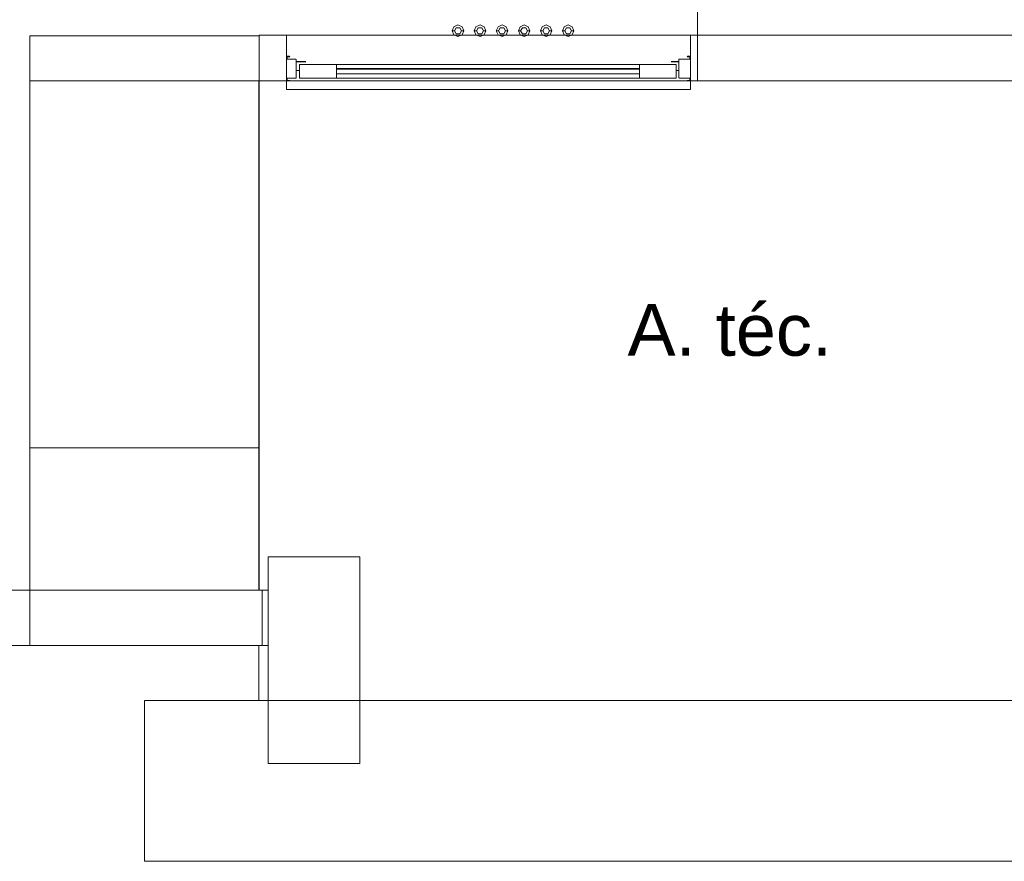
# Model space of a CAD drawing. Header units: millimetres. Extents: x 321 to 585, y -277 to 9.
# Tile 719 of 1056: x 355.65 to 359.94, y -40.11 to -36.45. Entities that reach past the tile are written whole.
import ezdxf

# ---------------------------------------------------------------- set-up
doc = ezdxf.new("R2010")
doc.units = ezdxf.units.MM
doc.header["$MEASUREMENT"] = 0
doc.linetypes.add('NULL', pattern=[0])
for name, color, linetype, lineweight in [('Ambiente-Textos', 251, 'Continuous', 5), ('IFC-Elemento construtivo genérico-Contorno', 253, 'Continuous', 5), ('IFC-Laje-Contorno', 134, 'Continuous', 5), ('IFC-Parede padrão-Contorno', 44, 'Continuous', 5), ('IFC-Parede-Contorno', 42, 'Continuous', 5), ('IFC-Pilar-Contorno', 83, 'Continuous', 5), ('IFC-Porta-Contorno', 142, 'Continuous', 5), ('IFC-Viga-Contorno', 66, 'Continuous', 5)]:
    doc.layers.add(name, color=color, linetype=linetype, lineweight=lineweight)
doc.styles.add('Arial', font='arial.ttf')

msp = doc.modelspace()

# ---------------------------------------------------------------- linework, layer by layer
at = {"layer": 'IFC-Elemento construtivo genérico-Contorno', "lineweight": 5}
for p, q in [((357.5311, -36.4973), (357.5385, -36.4796)), ((357.5385, -36.4796), (357.5561, -36.4723)), ((357.5411, -36.4973), (357.5486, -36.4843)), ((357.5486, -36.4843), (357.5636, -36.4843)), ((357.5561, -36.4723), (357.5738, -36.4796)), ((357.5636, -36.4843), (357.5711, -36.4973)), ((357.5738, -36.4796), (357.5811, -36.4973)), ((357.6271, -36.4973), (357.6345, -36.4796)), ((357.6345, -36.4796), (357.6521, -36.4723)), ((357.6371, -36.4973), (357.6446, -36.4843)), ((357.6446, -36.4843), (357.6596, -36.4843)), ((357.6521, -36.4723), (357.6698, -36.4796)), ((357.6596, -36.4843), (357.6671, -36.4973)), ((357.6698, -36.4796), (357.6771, -36.4973)), ((357.7231, -36.4973), (357.7305, -36.4796)), ((357.7305, -36.4796), (357.7481, -36.4723)), ((357.7331, -36.4973), (357.7406, -36.4843)), ((357.7406, -36.4843), (357.7556, -36.4843)), ((357.7481, -36.4723), (357.7658, -36.4796)), ((357.7556, -36.4843), (357.7631, -36.4973)), ((357.7658, -36.4796), (357.7731, -36.4973)), ((357.8191, -36.4973), (357.8265, -36.4796)), ((357.8265, -36.4796), (357.8441, -36.4723)), ((357.8291, -36.4973), (357.8366, -36.4843)), ((357.8366, -36.4843), (357.8516, -36.4843)), ((357.8441, -36.4723), (357.8618, -36.4796)), ((357.8516, -36.4843), (357.8591, -36.4973)), ((357.8618, -36.4796), (357.8691, -36.4973)), ((357.9151, -36.4973), (357.9225, -36.4796)), ((357.9225, -36.4796), (357.9401, -36.4723)), ((357.9251, -36.4973), (357.9326, -36.4843)), ((357.9326, -36.4843), (357.9476, -36.4843)), ((357.9401, -36.4723), (357.9578, -36.4796)), ((357.9476, -36.4843), (357.9551, -36.4973)), ((357.9578, -36.4796), (357.9651, -36.4973)), ((358.0111, -36.4973), (358.0185, -36.4796)), ((358.0185, -36.4796), (358.0361, -36.4723)), ((358.0211, -36.4973), (358.0286, -36.4843)), ((358.0286, -36.4843), (358.0436, -36.4843)), ((358.0361, -36.4723), (358.0538, -36.4796)), ((358.0436, -36.4843), (358.0511, -36.4973)), ((358.0538, -36.4796), (358.0611, -36.4973)), ((357.5311, -36.4973), (357.5411, -36.4973)), ((357.5311, -36.4973), (357.5385, -36.515)), ((357.5385, -36.515), (357.5561, -36.5223)), ((357.5411, -36.4973), (357.5486, -36.5103)), ((357.5486, -36.5103), (357.5636, -36.5103)), ((357.5561, -36.5223), (357.5738, -36.515)), ((357.5636, -36.5103), (357.5711, -36.4973)), ((357.5711, -36.4973), (357.5811, -36.4973)), ((357.5738, -36.515), (357.5811, -36.4973)), ((357.6271, -36.4973), (357.6371, -36.4973)), ((357.6271, -36.4973), (357.6345, -36.515)), ((357.6345, -36.515), (357.6521, -36.5223)), ((357.6371, -36.4973), (357.6446, -36.5103)), ((357.6446, -36.5103), (357.6596, -36.5103)), ((357.6521, -36.5223), (357.6698, -36.515)), ((357.6596, -36.5103), (357.6671, -36.4973)), ((357.6671, -36.4973), (357.6771, -36.4973)), ((357.6698, -36.515), (357.6771, -36.4973)), ((357.7231, -36.4973), (357.7331, -36.4973)), ((357.7231, -36.4973), (357.7305, -36.515)), ((357.7305, -36.515), (357.7481, -36.5223)), ((357.7331, -36.4973), (357.7406, -36.5103)), ((357.7406, -36.5103), (357.7556, -36.5103)), ((357.7481, -36.5223), (357.7658, -36.515)), ((357.7556, -36.5103), (357.7631, -36.4973)), ((357.7631, -36.4973), (357.7731, -36.4973)), ((357.7658, -36.515), (357.7731, -36.4973)), ((357.8191, -36.4973), (357.8291, -36.4973)), ((357.8191, -36.4973), (357.8265, -36.515)), ((357.8265, -36.515), (357.8441, -36.5223)), ((357.8291, -36.4973), (357.8366, -36.5103)), ((357.8366, -36.5103), (357.8516, -36.5103)), ((357.8441, -36.5223), (357.8618, -36.515)), ((357.8516, -36.5103), (357.8591, -36.4973)), ((357.8591, -36.4973), (357.8691, -36.4973)), ((357.8618, -36.515), (357.8691, -36.4973)), ((357.9151, -36.4973), (357.9251, -36.4973)), ((357.9151, -36.4973), (357.9225, -36.515)), ((357.9225, -36.515), (357.9401, -36.5223)), ((357.9251, -36.4973), (357.9326, -36.5103)), ((357.9326, -36.5103), (357.9476, -36.5103)), ((357.9401, -36.5223), (357.9578, -36.515)), ((357.9476, -36.5103), (357.9551, -36.4973)), ((357.9551, -36.4973), (357.9651, -36.4973)), ((357.9578, -36.515), (357.9651, -36.4973)), ((358.0111, -36.4973), (358.0211, -36.4973)), ((358.0111, -36.4973), (358.0185, -36.515)), ((358.0185, -36.515), (358.0361, -36.5223)), ((358.0211, -36.4973), (358.0286, -36.5103)), ((358.0286, -36.5103), (358.0436, -36.5103)), ((358.0361, -36.5223), (358.0538, -36.515)), ((358.0436, -36.5103), (358.0511, -36.4973)), ((358.0511, -36.4973), (358.0611, -36.4973)), ((358.0538, -36.515), (358.0611, -36.4973))]:
    msp.add_line(p, q, dxfattribs=at)
at = {"layer": 'IFC-Laje-Contorno', "color": 7, "lineweight": 5}
for p, q in [((358.5991, -36.716), (358.5991, -33.1145)), ((358.5991, -36.516), (358.5991, -33.1145)), ((358.5991, -36.516), (371.1231, -36.516)), ((358.5991, -36.516), (371.1231, -36.516)), ((355.6907, -36.716), (358.5991, -36.716)), ((355.6907, -38.9332), (355.6907, -36.716)), ((356.6891, -38.9332), (356.6891, -36.716)), ((358.5991, -36.716), (360.7891, -36.716)), ((355.6907, -38.9332), (355.6907, -38.3132)), ((356.6891, -38.9332), (356.6891, -38.3132)), ((356.6891, -39.4132), (356.6891, -39.1732)), ((356.6891, -39.4132), (356.6891, -39.1732)), ((356.6891, -39.4132), (356.7291, -39.4132)), ((357.1291, -39.4132), (360.7891, -39.4132))]:
    msp.add_line(p, q, dxfattribs=at)
at = {"layer": 'IFC-Parede padrão-Contorno', "color": 7, "lineweight": 5}
for p, q in [((356.6907, -36.6586), (356.6907, -36.516)), ((356.6907, -36.516), (356.7366, -36.516)), ((356.7366, -36.516), (356.8091, -36.516)), ((356.8091, -36.516), (358.5691, -36.516)), ((356.8091, -36.6704), (356.8091, -36.516)), ((356.8091, -36.6453), (356.8091, -36.516)), ((358.5691, -36.516), (360.0509, -36.516)), ((358.5691, -36.5868), (358.5691, -36.516)), ((358.5691, -36.716), (358.5691, -36.5868)), ((356.8091, -36.716), (356.8091, -36.6453)), ((356.6907, -36.716), (356.7366, -36.716)), ((356.7366, -36.716), (356.8091, -36.716)), ((358.5691, -36.716), (359.5328, -36.716)), ((359.5328, -36.716), (360.7891, -36.716))]:
    msp.add_line(p, q, dxfattribs=at)
at = {"layer": 'IFC-Parede-Contorno', "color": 7, "lineweight": 5}
for p, q in [((355.6907, -36.5202), (356.5618, -36.5202)), ((355.6907, -38.082), (355.6907, -36.5202)), ((356.5618, -36.5202), (356.6907, -36.5202)), ((356.6907, -38.082), (356.6907, -36.5202)), ((356.6907, -38.3132), (356.6907, -36.716)), ((355.6907, -38.3132), (355.6907, -38.082)), ((356.6907, -38.3132), (356.6907, -38.082)), ((355.6907, -38.3132), (356.5678, -38.3132)), ((355.6907, -38.6087), (355.6907, -38.3132)), ((355.8136, -38.3132), (356.6907, -38.3132)), ((356.6907, -38.6087), (356.6907, -38.3132)), ((355.6907, -39.1732), (355.6907, -38.6087)), ((356.6907, -38.9332), (356.6907, -38.6087)), ((355.6907, -39.1732), (356.3296, -39.1732)), ((356.3296, -39.1732), (356.6907, -39.1732)), ((356.1907, -39.5729), (356.1907, -39.4132)), ((356.1907, -39.4132), (372.1258, -39.4132)), ((356.1907, -40.1132), (356.1907, -39.5729)), ((356.1907, -40.1132), (372.583, -40.1132))]:
    msp.add_line(p, q, dxfattribs=at)
at = {"layer": 'IFC-Pilar-Contorno', "color": 7, "lineweight": 5}
for p, q in [((356.7291, -39.2441), (356.7291, -38.7878)), ((356.7291, -38.7878), (356.7839, -38.7878)), ((356.7291, -39.1084), (356.7291, -38.7878)), ((356.7291, -38.7878), (356.9319, -38.7878)), ((356.7839, -38.7878), (356.9263, -38.7878)), ((356.9263, -38.7878), (357.1291, -38.7878)), ((356.9319, -38.7878), (356.9867, -38.7878)), ((356.9867, -38.7878), (357.1291, -38.7878)), ((357.1291, -38.911), (357.1291, -38.7878)), ((357.1291, -39.2441), (357.1291, -38.7878)), ((357.1291, -39.2316), (357.1291, -38.911)), ((356.7291, -39.2316), (356.7291, -39.1084)), ((356.7291, -39.6878), (356.7291, -39.2316)), ((357.1291, -39.6878), (357.1291, -39.2316)), ((356.7291, -39.3673), (356.7291, -39.2441)), ((357.1291, -39.5647), (357.1291, -39.2441)), ((356.7291, -39.6878), (356.7291, -39.3673)), ((357.1291, -39.6878), (357.1291, -39.5647)), ((356.7291, -39.6878), (356.9319, -39.6878)), ((356.7291, -39.6878), (356.7839, -39.6878)), ((356.7839, -39.6878), (356.9263, -39.6878)), ((356.9263, -39.6878), (357.1291, -39.6878)), ((356.9319, -39.6878), (357.0744, -39.6878)), ((357.0744, -39.6878), (357.1291, -39.6878))]:
    msp.add_line(p, q, dxfattribs=at)
at = {"layer": 'IFC-Porta-Contorno', "color": 7, "lineweight": 5}
for p, q in [((356.8091, -36.6086), (356.8094, -36.6084)), ((356.8091, -36.609), (356.8092, -36.6088)), ((356.8091, -36.6089), (356.8092, -36.6088)), ((356.8091, -36.6781), (356.8091, -36.609)), ((356.8092, -36.6086), (356.8093, -36.6084)), ((356.8092, -36.6088), (356.8092, -36.6086)), ((356.8094, -36.6084), (356.8095, -36.6082)), ((356.8095, -36.6082), (356.8096, -36.6082)), ((356.8098, -36.6081), (356.8099, -36.6081)), ((356.8099, -36.6081), (356.8101, -36.608)), ((356.8101, -36.608), (356.8144, -36.608)), ((356.8115, -36.6104), (356.8231, -36.6105)), ((356.8115, -36.614), (356.8115, -36.6104)), ((356.8115, -36.6104), (356.819, -36.6105)), ((356.8115, -36.6204), (356.8115, -36.614)), ((356.8115, -36.6204), (356.8247, -36.6204)), ((356.8144, -36.608), (356.8221, -36.608)), ((356.819, -36.6105), (356.8231, -36.6105)), ((356.8221, -36.608), (356.8225, -36.6089)), ((356.8225, -36.6089), (356.8231, -36.6105)), ((356.8247, -36.6204), (356.8487, -36.6204)), ((356.8487, -36.6204), (356.8489, -36.6205)), ((356.8489, -36.6205), (356.8491, -36.6205)), ((356.8491, -36.6205), (356.8492, -36.6205)), ((356.8492, -36.6205), (356.8495, -36.6206)), ((356.8495, -36.6206), (356.8496, -36.6206)), ((356.8496, -36.6206), (356.8498, -36.6207)), ((356.8498, -36.6207), (356.8499, -36.6208)), ((356.8499, -36.6208), (356.8501, -36.6209)), ((356.8501, -36.6209), (356.8502, -36.621)), ((356.8504, -36.6211), (356.8505, -36.6212)), ((356.8507, -36.6214), (356.8507, -36.6215)), ((356.8507, -36.6215), (356.8509, -36.6218)), ((356.8509, -36.6219), (356.851, -36.6221)), ((356.851, -36.6221), (356.8511, -36.6225)), ((356.851, -36.6221), (356.851, -36.6222)), ((356.851, -36.6222), (356.8511, -36.6225)), ((356.8511, -36.6226), (356.8511, -36.6228)), ((356.8511, -36.6228), (356.8511, -36.6298)), ((356.8511, -36.6228), (356.8511, -36.6253)), ((358.5181, -36.6227), (358.5182, -36.6225)), ((358.5181, -36.6279), (358.5181, -36.6228)), ((358.5182, -36.6223), (358.5183, -36.6221)), ((358.5182, -36.6225), (358.5182, -36.6223)), ((358.5183, -36.622), (358.5184, -36.6218)), ((358.5184, -36.6218), (358.5185, -36.6216)), ((358.5185, -36.6216), (358.5186, -36.6214)), ((358.5186, -36.6214), (358.5187, -36.6213)), ((358.5187, -36.6213), (358.5188, -36.6211)), ((358.5188, -36.6211), (358.5189, -36.6211)), ((358.5189, -36.6211), (358.5191, -36.6209)), ((358.5191, -36.6209), (358.5194, -36.6207)), ((358.5192, -36.6208), (358.5194, -36.6207)), ((358.5196, -36.6207), (358.5198, -36.6206)), ((358.5198, -36.6206), (358.5199, -36.6205)), ((358.5199, -36.6205), (358.5202, -36.6205)), ((358.5202, -36.6205), (358.5205, -36.6204)), ((358.5202, -36.6205), (358.5203, -36.6205)), ((358.5203, -36.6205), (358.5205, -36.6204)), ((358.5205, -36.6204), (358.5369, -36.6204)), ((358.5369, -36.6204), (358.5667, -36.6204)), ((358.5551, -36.6105), (358.5555, -36.6096)), ((358.5551, -36.6105), (358.5667, -36.6104)), ((358.5551, -36.6105), (358.5626, -36.6105)), ((358.5555, -36.6096), (358.5561, -36.608)), ((358.5561, -36.608), (358.5607, -36.608)), ((358.5607, -36.608), (358.5691, -36.608)), ((358.5626, -36.6105), (358.5667, -36.6104)), ((358.5667, -36.6169), (358.5667, -36.6104)), ((358.5667, -36.6204), (358.5667, -36.6169)), ((356.8511, -36.6253), (356.8511, -36.6298)), ((356.8511, -36.6298), (356.8512, -36.6299)), ((356.8511, -36.658), (356.8511, -36.633)), ((356.8511, -36.633), (356.8789, -36.633)), ((356.8511, -36.7036), (356.8511, -36.658)), ((356.8512, -36.6299), (356.8513, -36.6301)), ((356.8513, -36.6301), (356.8515, -36.6304)), ((356.8513, -36.6302), (356.8515, -36.6304)), ((356.8516, -36.6305), (356.8518, -36.6306)), ((356.8518, -36.6306), (356.8519, -36.6306)), ((356.8519, -36.6306), (356.8521, -36.6306)), ((356.8521, -36.6306), (356.8661, -36.6306)), ((356.8661, -36.6306), (356.8917, -36.6306)), ((356.8663, -36.6881), (356.8663, -36.6436)), ((356.8663, -36.6436), (356.9094, -36.6436)), ((356.8663, -36.6436), (356.9253, -36.6436)), ((356.8663, -36.6649), (356.8663, -36.6436)), ((356.8663, -36.7036), (356.8663, -36.6649)), ((356.8789, -36.633), (356.8941, -36.633)), ((356.8917, -36.6306), (356.8921, -36.6307)), ((356.8917, -36.6306), (356.8919, -36.6307)), ((356.8919, -36.6307), (356.8921, -36.6307)), ((356.8921, -36.6307), (356.8926, -36.6308)), ((356.8921, -36.6307), (356.8923, -36.6307)), ((356.8923, -36.6307), (356.8926, -36.6308)), ((356.8926, -36.6308), (356.8927, -36.6308)), ((356.8927, -36.6308), (356.8929, -36.631)), ((356.8929, -36.631), (356.8931, -36.631)), ((356.8931, -36.631), (356.8933, -36.6312)), ((356.8933, -36.6312), (356.8934, -36.6313)), ((356.8934, -36.6313), (356.8936, -36.6315)), ((356.8936, -36.6315), (356.8938, -36.6318)), ((356.8936, -36.6315), (356.8937, -36.6316)), ((356.8937, -36.6316), (356.8938, -36.6318)), ((356.8939, -36.632), (356.894, -36.6322)), ((356.894, -36.6322), (356.8941, -36.6326)), ((356.894, -36.6322), (356.894, -36.6324)), ((356.894, -36.6324), (356.8941, -36.6326)), ((356.8941, -36.6326), (356.8941, -36.6328)), ((356.8941, -36.6328), (356.8941, -36.633)), ((356.9094, -36.6436), (357.0263, -36.6436)), ((356.9253, -36.6436), (357.0263, -36.6436)), ((357.0263, -36.7036), (357.0263, -36.6436)), ((357.0263, -36.6436), (358.3463, -36.6436)), ((357.0263, -36.658), (357.0263, -36.6436)), ((357.0263, -36.6436), (358.3463, -36.6436)), ((357.0263, -36.6619), (357.0263, -36.6436)), ((357.0263, -36.6831), (357.0263, -36.6436)), ((357.0263, -36.7036), (357.0263, -36.658)), ((357.0263, -36.6619), (358.3463, -36.6619)), ((357.0263, -36.6619), (357.9277, -36.6619)), ((357.0263, -36.6853), (357.0263, -36.6639)), ((357.0263, -36.6639), (357.4489, -36.6639)), ((357.4489, -36.6639), (358.3463, -36.6639)), ((357.9277, -36.6619), (358.3463, -36.6619)), ((358.3463, -36.6436), (358.4632, -36.6436)), ((358.3463, -36.6893), (358.3463, -36.6436)), ((358.3463, -36.6436), (358.4474, -36.6436)), ((358.3463, -36.6642), (358.3463, -36.6436)), ((358.3463, -36.7036), (358.3463, -36.6642)), ((358.4474, -36.6436), (358.5063, -36.6436)), ((358.4632, -36.6436), (358.5063, -36.6436)), ((358.4841, -36.6329), (358.4842, -36.6326)), ((358.4841, -36.6332), (358.4841, -36.6329)), ((358.4841, -36.633), (358.5061, -36.633)), ((358.4842, -36.6325), (358.4843, -36.6323)), ((358.4843, -36.6322), (358.4844, -36.632)), ((358.4843, -36.6323), (358.4843, -36.6322)), ((358.4845, -36.6318), (358.4846, -36.6316)), ((358.4846, -36.6316), (358.4848, -36.6313)), ((358.4846, -36.6316), (358.4847, -36.6315)), ((358.4847, -36.6315), (358.4848, -36.6313)), ((358.4848, -36.6313), (358.4849, -36.6313)), ((358.4849, -36.6313), (358.4851, -36.6311)), ((358.4851, -36.6311), (358.4854, -36.6309)), ((358.4851, -36.6311), (358.4852, -36.631)), ((358.4854, -36.6309), (358.4856, -36.6309)), ((358.4856, -36.6309), (358.4858, -36.6308)), ((358.4859, -36.6307), (358.4862, -36.6307)), ((358.4862, -36.6307), (358.4865, -36.6306)), ((358.4862, -36.6307), (358.4863, -36.6307)), ((358.4863, -36.6307), (358.4865, -36.6306)), ((358.4865, -36.6306), (358.4977, -36.6306)), ((358.4977, -36.6306), (358.5181, -36.6306)), ((358.5061, -36.633), (358.5181, -36.633)), ((358.5063, -36.6592), (358.5063, -36.6436)), ((358.5063, -36.6824), (358.5063, -36.6436)), ((358.5063, -36.7036), (358.5063, -36.6592)), ((358.5181, -36.6306), (358.5181, -36.6279)), ((358.5181, -36.6771), (358.5181, -36.633)), ((356.8091, -36.7513), (356.8091, -36.6728)), ((356.8115, -36.7072), (356.8115, -36.7036)), ((356.8115, -36.7036), (356.8371, -36.7036)), ((356.8115, -36.7136), (356.8115, -36.7072)), ((356.8371, -36.7036), (356.8511, -36.7036)), ((356.8511, -36.6704), (356.8663, -36.6704)), ((356.8663, -36.7036), (356.8663, -36.6881)), ((356.8663, -36.7036), (356.9094, -36.7036)), ((356.8663, -36.7036), (356.9253, -36.7036)), ((356.9094, -36.7036), (357.0263, -36.7036)), ((356.9253, -36.7036), (357.0263, -36.7036)), ((357.0263, -36.7036), (357.0263, -36.6831)), ((357.0263, -36.6853), (358.3463, -36.6853)), ((357.0263, -36.7036), (357.0263, -36.6853)), ((357.0263, -36.7036), (358.3463, -36.7036)), ((357.0263, -36.7036), (358.3463, -36.7036)), ((358.3463, -36.7036), (358.3463, -36.6893)), ((358.3463, -36.7036), (358.4632, -36.7036)), ((358.3463, -36.7036), (358.4474, -36.7036)), ((358.4474, -36.7036), (358.5063, -36.7036)), ((358.4632, -36.7036), (358.5063, -36.7036)), ((358.5063, -36.6704), (358.5181, -36.6704)), ((358.5063, -36.7036), (358.5063, -36.6824)), ((358.5181, -36.7012), (358.5181, -36.6771)), ((358.5181, -36.7012), (358.5182, -36.7015)), ((358.5182, -36.7015), (358.5182, -36.7017)), ((358.5182, -36.7017), (358.5182, -36.7019)), ((358.5183, -36.7021), (358.5184, -36.7023)), ((358.5184, -36.7023), (358.5185, -36.7024)), ((358.5185, -36.7024), (358.5186, -36.7027)), ((358.5187, -36.7028), (358.5189, -36.703)), ((358.519, -36.7031), (358.5192, -36.7032)), ((358.5192, -36.7032), (358.5193, -36.7033)), ((358.5193, -36.7033), (358.5196, -36.7034)), ((358.5197, -36.7035), (358.52, -36.7036)), ((358.52, -36.7036), (358.5201, -36.7036)), ((358.5201, -36.7036), (358.5204, -36.7036)), ((358.5204, -36.7036), (358.5205, -36.7036)), ((358.5205, -36.7036), (358.5504, -36.7036)), ((358.5504, -36.7036), (358.5667, -36.7036)), ((358.5667, -36.7101), (358.5667, -36.7036)), ((358.5667, -36.7136), (358.5667, -36.7101)), ((356.8091, -36.716), (356.8175, -36.716)), ((356.8091, -36.7517), (356.8091, -36.7513)), ((356.8091, -36.7521), (356.8091, -36.7517)), ((356.8091, -36.7525), (356.8091, -36.7521)), ((356.8091, -36.7528), (356.8091, -36.7525)), ((356.8091, -36.7531), (356.8091, -36.7528)), ((356.8091, -36.7533), (356.8091, -36.7531)), ((356.8115, -36.7136), (356.8156, -36.7136)), ((356.8156, -36.7136), (356.8231, -36.7136)), ((356.8175, -36.716), (356.8221, -36.716)), ((356.8221, -36.716), (356.8228, -36.7144)), ((356.8228, -36.7144), (356.8231, -36.7136)), ((358.5551, -36.7136), (358.5592, -36.7136)), ((358.5551, -36.7136), (358.5558, -36.7152)), ((358.5558, -36.7152), (358.5561, -36.716)), ((358.5561, -36.716), (358.5645, -36.716)), ((358.5592, -36.7136), (358.5667, -36.7136)), ((358.5645, -36.716), (358.5691, -36.716)), ((358.5691, -36.7513), (358.5691, -36.716)), ((358.5691, -36.7517), (358.5691, -36.7513)), ((358.5691, -36.7521), (358.5691, -36.7517)), ((358.5691, -36.7525), (358.5691, -36.7521)), ((358.5691, -36.7528), (358.5691, -36.7525)), ((358.5691, -36.7531), (358.5691, -36.7528)), ((358.5691, -36.7533), (358.5691, -36.7531)), ((356.8091, -36.7536), (356.8091, -36.7535)), ((356.8091, -36.7536), (358.5691, -36.7536)), ((358.5691, -36.7536), (358.5691, -36.7535))]:
    msp.add_line(p, q, dxfattribs=at)
at = {"layer": 'IFC-Viga-Contorno', "color": 7, "lineweight": 5}
for p, q in [((352.7891, -38.9332), (356.7037, -38.9332)), ((352.7891, -38.9332), (356.7037, -38.9332)), ((353.3813, -38.9332), (356.7291, -38.9332)), ((353.3813, -38.9332), (356.7291, -38.9332)), ((356.7037, -39.1732), (356.7037, -38.9332)), ((356.7037, -39.1732), (356.7037, -38.9332)), ((344.7111, -39.1732), (356.7037, -39.1732)), ((344.7111, -39.1732), (356.7037, -39.1732)), ((353.3813, -39.1732), (356.7291, -39.1732)), ((356.7037, -39.1732), (356.7291, -39.1732))]:
    msp.add_line(p, q, dxfattribs=at)

# ---------------------------------------------------------------- texts
at = {"layer": 'Ambiente-Textos', "color": 7, "linetype": 'NULL', "lineweight": 5, "insert": (358.7399, -37.9154), "char_height": 0.225, "width": 1.841822, "attachment_point": 8, "line_spacing_factor": 0.9, "style": 'Arial'}
msp.add_mtext('A. téc.', dxfattribs=at)

doc.saveas('drawing.dxf')
